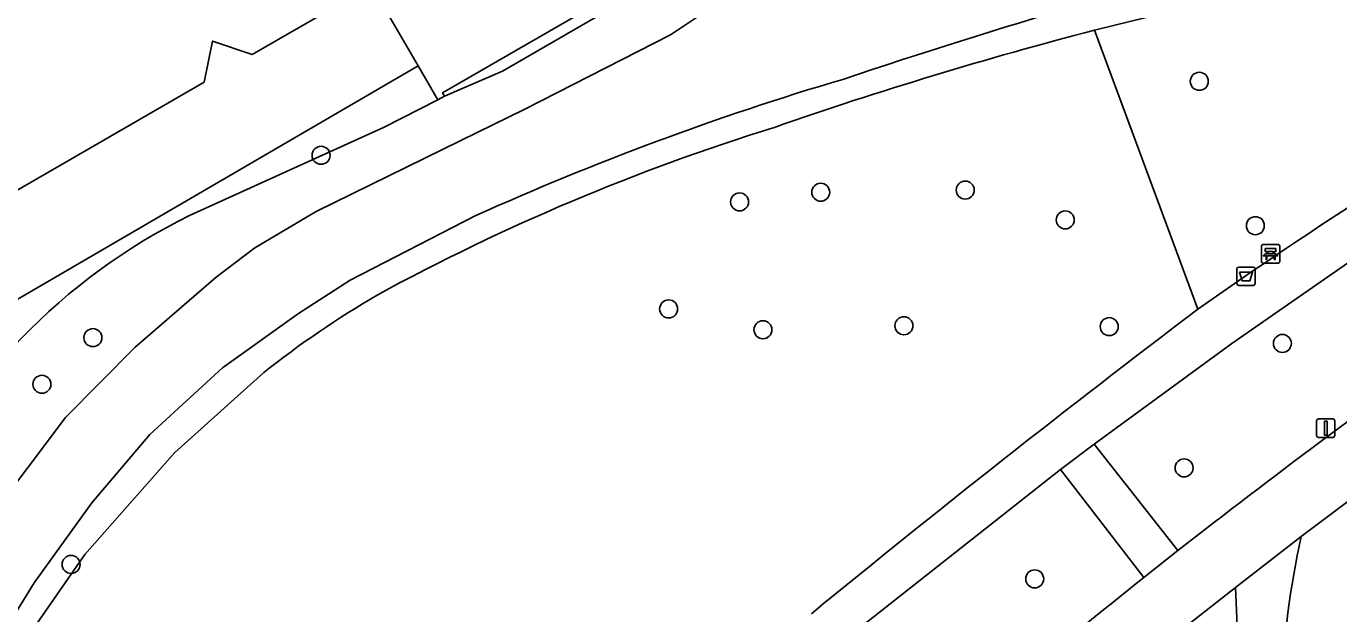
# Model space of a CAD drawing. Extents: x 159039 to 160102, y 381214 to 382524.
# Drawn here: x 159607.5 to 159678.9, y 382369.5 to 382401.4 of the extents above; entities that cross this region are included whole.
import ezdxf

# ---------------------------------------------------------------- set-up
doc = ezdxf.new("R2010")
doc.units = 0
for name, color, linetype in [('IMGEO_Afvalbak', 7, 'Continuous'), ('IMGEO_Bank', 7, 'Continuous'), ('IMGEO_Boom', 7, 'Continuous'), ('IMGEO_Erf', 7, 'Continuous'), ('IMGEO_Fietspad_gesloten', 7, 'Continuous'), ('IMGEO_Fietspad_open', 7, 'Continuous'), ('IMGEO_Groenvoorziening', 7, 'Continuous'), ('IMGEO_Lichtmast', 7, 'Continuous'), ('IMGEO_Oever', 7, 'Continuous'), ('IMGEO_Pand', 7, 'Continuous'), ('IMGEO_Voetpad_gesloten', 7, 'Continuous'), ('IMGEO_Voetpad_open', 7, 'Continuous'), ('IMGEO_Waterloop', 7, 'Continuous')]:
    doc.layers.add(name, color=color, linetype=linetype)

msp = doc.modelspace()

# ---------------------------------------------------------------- linework, layer by layer
at = {"layer": 'IMGEO_Afvalbak'}
for p, q in [((159673.332, 382387.428), (159673.332, 382388.228)), ((159673.332, 382388.228), (159673.332, 382387.428)), ((159673.432, 382388.328), (159674.222, 382388.328)), ((159674.222, 382388.328), (159673.432, 382388.328)), ((159674.322, 382388.228), (159674.322, 382387.428)), ((159674.322, 382387.428), (159674.322, 382388.228)), ((159674.222, 382387.328), (159673.432, 382387.328)), ((159673.432, 382387.328), (159674.222, 382387.328))]:
    msp.add_line(p, q, dxfattribs=at)
msp.add_lwpolyline([(159673.475, 382388.042), (159674.179, 382388.042), (159674.03, 382387.572), (159673.624, 382387.572), (159673.475, 382388.042)], dxfattribs=at)
for centre, start, end in [((159673.432, 382388.228), 90, 180), ((159673.432, 382388.228), 90, 180), ((159674.222, 382388.228), 0, 90), ((159674.222, 382388.228), 360, 90), ((159673.432, 382387.428), 180, 270), ((159673.432, 382387.428), 180, 270), ((159674.222, 382387.428), 270, 0), ((159674.222, 382387.428), 270, 0)]:
    msp.add_arc(centre, 0.1, start, end, dxfattribs=at)
at = {"layer": 'IMGEO_Bank'}
for p, q in [((159674.663, 382388.621), (159674.663, 382389.462)), ((159674.663, 382389.462), (159674.663, 382388.621)), ((159674.738, 382389.546), (159675.579, 382389.546)), ((159675.579, 382389.546), (159674.738, 382389.546)), ((159675.663, 382389.471), (159675.663, 382388.63)), ((159675.663, 382388.63), (159675.663, 382389.471)), ((159675.36, 382388.944), (159674.967, 382388.944)), ((159674.972, 382389.052), (159674.972, 382389.158)), ((159675.016, 382389.158), (159675.016, 382389.052)), ((159675.304, 382389.164), (159675.022, 382389.164)), ((159675.022, 382389.046), (159675.304, 382389.046)), ((159675.31, 382389.052), (159675.31, 382389.158)), ((159675.354, 382389.158), (159675.354, 382389.052)), ((159675.588, 382388.546), (159674.747, 382388.546)), ((159674.747, 382388.546), (159675.588, 382388.546))]:
    msp.add_line(p, q, dxfattribs=at)
for points in [[(159674.91, 382388.944), (159674.768, 382388.944), (159674.88, 382389.046), (159674.966, 382389.046)], [(159674.966, 382389.164), (159674.88, 382389.164), (159674.88, 382389.325), (159675.443, 382389.325), (159675.443, 382389.164), (159675.36, 382389.164)], [(159674.96, 382388.937), (159674.96, 382388.73), (159674.917, 382388.73), (159674.917, 382388.937)], [(159675.36, 382389.046), (159675.443, 382389.046), (159675.555, 382388.944), (159675.416, 382388.944)], [(159675.41, 382388.937), (159675.41, 382388.73), (159675.366, 382388.73), (159675.366, 382388.937)]]:
    msp.add_lwpolyline(points, dxfattribs=at)
for centre, radius, start, end in [((159674.741, 382389.468), 0.0779, 92.4484, 184.28452), ((159674.741, 382389.468), 0.0779, 92.4484, 184.28452), ((159675.585, 382389.468), 0.0779, 2.4484, 94.28452), ((159675.585, 382389.468), 0.0779, 2.4484, 94.28452), ((159674.91, 382388.937), 0.00671, 2.89567, 87.10433), ((159674.967, 382388.937), 0.00671, 92.89567, 177.10433), ((159674.965, 382389.157), 0.00671, 2.89567, 87.10433), ((159674.965, 382389.053), 0.00671, 272.89567, 357.10433), ((159675.022, 382389.157), 0.00671, 92.89567, 177.10433), ((159675.022, 382389.053), 0.00671, 182.89567, 267.10433), ((159675.304, 382389.157), 0.00671, 2.89567, 87.10433), ((159675.304, 382389.053), 0.00671, 272.89567, 357.10433), ((159675.361, 382389.157), 0.00671, 92.89567, 177.10433), ((159675.361, 382389.053), 0.00671, 182.89567, 267.10433), ((159675.359, 382388.937), 0.00671, 2.89567, 87.10433), ((159675.416, 382388.937), 0.00671, 92.89567, 177.10433), ((159674.741, 382388.624), 0.0779, 182.4484, 274.28452), ((159674.741, 382388.624), 0.0779, 182.4484, 274.28452), ((159675.585, 382388.624), 0.0779, 272.4484, 4.28452), ((159675.585, 382388.624), 0.0779, 272.4484, 4.28452)]:
    msp.add_arc(centre, radius, start, end, dxfattribs=at)
at = {"layer": 'IMGEO_Boom'}
for centre in [(159671.29, 382398.416), (159623.536, 382394.396), (159658.561, 382392.505), (159646.29, 382391.868), (159650.703, 382392.393), (159664, 382390.89), (159674.336, 382390.573), (159642.435, 382386.054), (159647.563, 382384.922), (159655.229, 382385.135), (159666.39, 382385.088), (159611.128, 382384.491), (159675.807, 382384.175), (159608.357, 382381.957), (159670.462, 382377.418), (159609.944, 382372.172), (159662.338, 382371.388)]:
    msp.add_circle(centre, 0.489, dxfattribs=at)
at = {"layer": 'IMGEO_Erf'}
for points in [[(159591.094, 382377.319), (159628.814, 382399.258), (159626.27, 382403.62), (159619.792, 382399.88), (159617.634, 382400.597), (159617.176, 382398.37), (159606.957, 382392.471)], [(159639.297, 382403.083), (159633.087, 382399.495), (159630.138, 382397.791), (159630.241, 382397.608), (159633.4, 382398.964), (159639.679, 382402.596)]]:
    msp.add_lwpolyline(points, dxfattribs=at)
at = {"layer": 'IMGEO_Fietspad_gesloten'}
for points in [[(159666.62, 382365.625), (159670.564, 382368.807), (159673.251, 382370.923), (159676.83, 382373.682), (159681.401, 382377.104), (159681.886, 382377.461), (159689.805, 382383.212), (159697.699, 382388.958)], [(159670.125, 382372.929), (159668.282, 382371.469)]]:
    msp.add_lwpolyline(points, dxfattribs=at)
for centre, radius, start, end in [((159959.203, 382001.708), 470.501, 125.52542, 127.90871), ((160028.65, 381919.97), 577.682, 128.59542, 130.319262)]:
    msp.add_arc(centre, radius, start, end, dxfattribs=at)
at = {"layer": 'IMGEO_Fietspad_open'}
msp.add_lwpolyline([(159681.401, 382377.104), (159676.83, 382373.682)], dxfattribs=at)
msp.add_arc((159722.694, 382363.532), 46.973, 167.52122, 177.76616, dxfattribs=at)
at = {"layer": 'IMGEO_Groenvoorziening'}
for points in [[(159702.149, 382412.789), (159699.611, 382411.708), (159679.619, 382405.169), (159669.356, 382402.127), (159665.59, 382401.188), (159670.042, 382389.17), (159671.205, 382386.03)], [(159671.205, 382386.03), (159670.042, 382389.17), (159665.59, 382401.188)], [(159616.389, 382391.118), (159626.925, 382395.901), (159629.89, 382397.412), (159628.814, 382399.258), (159591.094, 382377.319), (159595.263, 382370.083), (159596.262, 382368.35), (159554.965, 382344.552), (159544.894, 382338.748), (159543.907, 382340.464), (159541.964, 382339.341), (159541.829, 382339.559), (159543.96, 382340.791), (159524.695, 382374.103), (159522.526, 382372.849), (159522.395, 382373.075), (159521.077, 382375.381), (159518.907, 382374.125)], [(159680.479, 382389.323), (159673.061, 382384.171), (159665.576, 382378.711), (159670.125, 382372.929)], [(159620.415, 382382.594), (159615.569, 382378.236), (159610.688, 382372.709), (159607.645, 382368.322), (159605.266, 382363.439), (159600.926, 382351.864), (159599.005, 382346.298), (159598.897, 382344.614), (159599.166, 382344.728), (159602.685, 382343.344), (159611.409, 382339.911), (159613.411, 382339.107)], [(159668.282, 382371.469), (159663.743, 382377.333), (159651.648, 382367.806), (159634.135, 382353.1), (159616.257, 382338.347)], [(159676.83, 382373.682), (159673.251, 382370.923), (159673.506, 382365.054)]]:
    msp.add_lwpolyline(points, dxfattribs=at)
for centre, radius, start, end in [((159721.021, 382186.938), 221.305, 104.5056, 109.21631), ((159817.902, 382177.905), 254.629, 119.91541, 125.17809), ((159683.141, 382282.875), 118.32, 107.18547, 118.55299), ((159630.64, 382361.96), 32.454, 116.04766, 156.35818), ((159653.247, 382341.084), 52.924, 120.24616, 128.342), ((160088.491, 381834.307), 691.755, 127.101391, 129.315858), ((159959.203, 382001.708), 470.501, 125.52542, 127.90871), ((159722.694, 382363.532), 46.973, 167.52122, 177.76616), ((160028.65, 381919.97), 577.682, 128.59542, 130.319262)]:
    msp.add_arc(centre, radius, start, end, dxfattribs=at)
at = {"layer": 'IMGEO_Lichtmast'}
for p, q in [((159677.671, 382379.172), (159677.671, 382379.972)), ((159677.671, 382379.972), (159677.671, 382379.172)), ((159677.771, 382380.072), (159678.561, 382380.072)), ((159678.561, 382380.072), (159677.771, 382380.072)), ((159678.661, 382379.972), (159678.661, 382379.172)), ((159678.661, 382379.172), (159678.661, 382379.972)), ((159678.561, 382379.072), (159677.771, 382379.072)), ((159677.771, 382379.072), (159678.561, 382379.072))]:
    msp.add_line(p, q, dxfattribs=at)
msp.add_lwpolyline([(159678.091, 382379.947), (159678.241, 382379.947), (159678.241, 382379.197), (159678.091, 382379.197), (159678.091, 382379.947)], dxfattribs=at)
for centre, start, end in [((159677.771, 382379.972), 90, 180), ((159677.771, 382379.972), 90, 180), ((159678.561, 382379.972), 0, 90), ((159678.561, 382379.972), 360, 90), ((159677.771, 382379.172), 180, 270), ((159677.771, 382379.172), 180, 270), ((159678.561, 382379.172), 270, 0), ((159678.561, 382379.172), 270, 0)]:
    msp.add_arc(centre, 0.1, start, end, dxfattribs=at)
at = {"layer": 'IMGEO_Oever'}
for points in [[(159665.59, 382401.188), (159669.356, 382402.127), (159679.619, 382405.169), (159699.611, 382411.708), (159702.149, 382412.789)], [(159605.512, 382374.69), (159609.632, 382380.15), (159613.423, 382383.975), (159617.824, 382387.776), (159619.942, 382389.372), (159623.262, 382391.34), (159631.126, 382395.196), (159634.614, 382396.906), (159642.536, 382400.947), (159645.308, 382402.795)], [(159639.679, 382402.596), (159633.4, 382398.964), (159630.241, 382397.608), (159629.89, 382397.412), (159626.925, 382395.901), (159616.389, 382391.118)], [(159631.955, 382391.121), (159625.126, 382387.616), (159622.31, 382385.799), (159618.184, 382382.856), (159614.215, 382379.233), (159611.075, 382375.525), (159607.93, 382371.177), (159605.074, 382366.558), (159603.218, 382361.912), (159597.346, 382345.205), (159596.203, 382342.42), (159594.487, 382339.123), (159592.498, 382336.004), (159589.743, 382332.488), (159588.402, 382331.138), (159586.909, 382329.958)], [(159605.266, 382363.439), (159607.645, 382368.322), (159610.688, 382372.709), (159615.569, 382378.236), (159620.415, 382382.594)]]:
    msp.add_lwpolyline(points, dxfattribs=at)
for centre, radius, start, end in [((159779.412, 382016.58), 402.664, 104.62772, 108.46108), ((159721.021, 382186.938), 221.305, 104.5056, 109.21631), ((159696.471, 382247.828), 157.147, 106.47524, 114.23911), ((159683.141, 382282.875), 118.32, 107.18547, 118.55299), ((159630.64, 382361.96), 32.454, 116.04766, 156.35818), ((159653.247, 382341.084), 52.924, 120.24616, 128.342)]:
    msp.add_arc(centre, radius, start, end, dxfattribs=at)
at = {"layer": 'IMGEO_Pand'}
msp.add_lwpolyline([(159606.957, 382392.471), (159617.176, 382398.37), (159617.634, 382400.597), (159619.792, 382399.88), (159626.27, 382403.62), (159628.814, 382399.258), (159629.89, 382397.412), (159630.241, 382397.608), (159630.138, 382397.791), (159633.087, 382399.495), (159639.297, 382403.083), (159640.194, 382403.876), (159640.906, 382404.824), (159642.189, 382408.129), (159643.699, 382409.936), (159647.745, 382412.126), (159647.815, 382411.97), (159648.164, 382412.147), (159646.89, 382414.356), (159644.552, 382418.411)], dxfattribs=at)
at = {"layer": 'IMGEO_Voetpad_gesloten'}
msp.add_lwpolyline([(159613.411, 382339.107), (159616.257, 382338.347), (159634.135, 382353.1), (159651.648, 382367.806), (159663.743, 382377.333), (159665.576, 382378.711), (159673.061, 382384.171), (159680.479, 382389.323)], dxfattribs=at)
for centre, radius, start, end in [((159817.902, 382177.905), 254.629, 119.91541, 125.17809), ((160088.491, 381834.307), 691.755, 127.101391, 129.315858)]:
    msp.add_arc(centre, radius, start, end, dxfattribs=at)
at = {"layer": 'IMGEO_Voetpad_open'}
msp.add_lwpolyline([(159665.576, 382378.711), (159663.743, 382377.333), (159668.282, 382371.469), (159670.125, 382372.929)], close=True, dxfattribs=at)
msp.add_lwpolyline([(159673.506, 382365.054), (159673.251, 382370.923), (159670.564, 382368.807)], dxfattribs=at)
at = {"layer": 'IMGEO_Waterloop'}
for points in [[(159694.343, 382416.861), (159657.751, 382405.274), (159656.663, 382405.67), (159655.5, 382408.756), (159653.722, 382413.395), (159652.695, 382412.261), (159651.583, 382410.382), (159649.62, 382407.415), (159647.279, 382404.643), (159645.308, 382402.795), (159642.536, 382400.947), (159634.614, 382396.906), (159631.126, 382395.196), (159623.262, 382391.34), (159619.942, 382389.372), (159617.824, 382387.776), (159613.423, 382383.975), (159609.632, 382380.15), (159605.512, 382374.69)], [(159586.909, 382329.958), (159588.402, 382331.138), (159589.743, 382332.488), (159592.498, 382336.004), (159594.487, 382339.123), (159596.203, 382342.42), (159597.346, 382345.205), (159603.218, 382361.912), (159605.074, 382366.558), (159607.93, 382371.177), (159611.075, 382375.525), (159614.215, 382379.233), (159618.184, 382382.856), (159622.31, 382385.799), (159625.126, 382387.616), (159631.955, 382391.121)]]:
    msp.add_lwpolyline(points, dxfattribs=at)
for centre, radius, start, end in [((159779.412, 382016.58), 402.664, 104.62772, 108.46108), ((159696.471, 382247.828), 157.147, 106.47524, 114.23911)]:
    msp.add_arc(centre, radius, start, end, dxfattribs=at)

doc.saveas('drawing.dxf')
